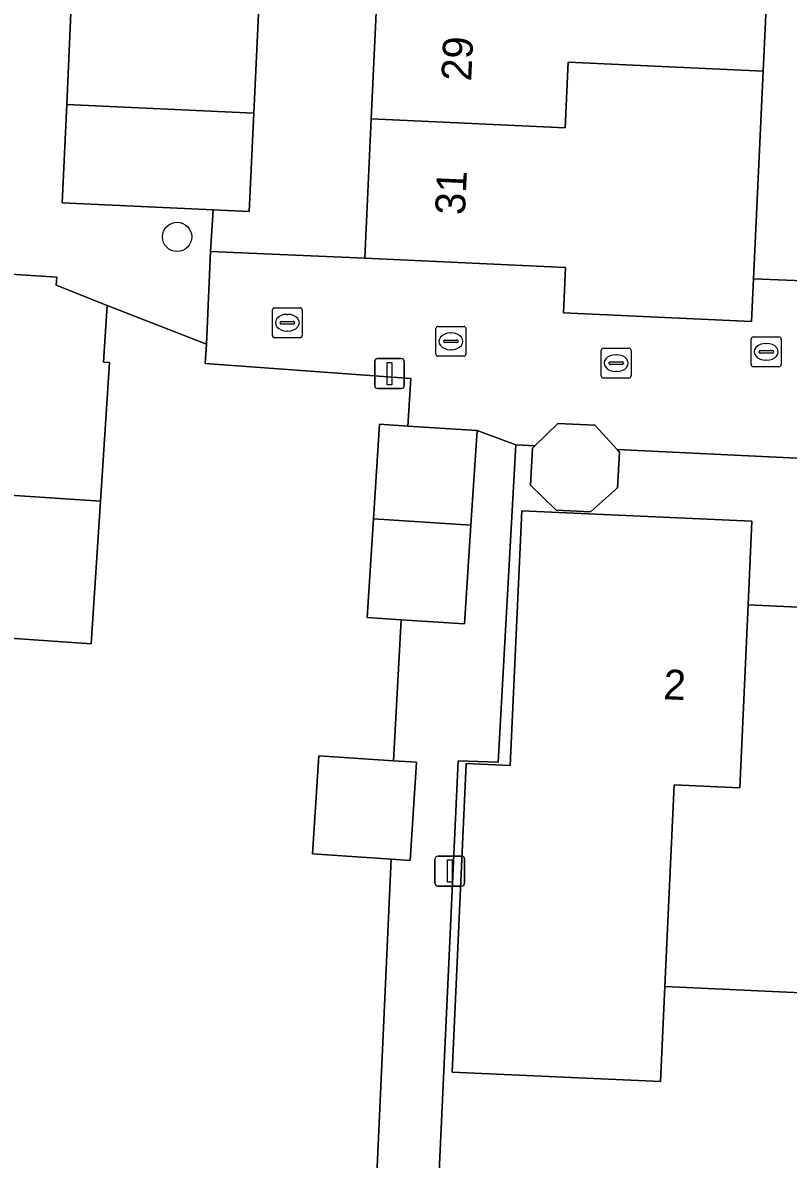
# Model space of a CAD drawing. Extents: x 162989 to 165008, y 383432 to 384338.
# Drawn here: x 164692.06 to 164717.65, y 383600.25 to 383638.25 of the extents above; entities that cross this region are included whole.
import ezdxf

# ---------------------------------------------------------------- set-up
doc = ezdxf.new("R2010")
doc.units = 0
for name, color, linetype in [('IMGEO_Boom', 7, 'Continuous'), ('IMGEO_Erf', 7, 'Continuous'), ('IMGEO_Kolk', 7, 'Continuous'), ('IMGEO_Lichtmast', 7, 'Continuous'), ('IMGEO_Muur', 7, 'Continuous'), ('IMGEO_Pand', 7, 'Continuous'), ('IMGEO_Pand_nummerreeks', 7, 'Continuous'), ('IMGEO_Rioolput', 7, 'Continuous'), ('IMGEO_Voetpad_open', 7, 'Continuous')]:
    doc.layers.add(name, color=color, linetype=linetype)

msp = doc.modelspace()

# ---------------------------------------------------------------- linework, layer by layer
at = {"layer": 'IMGEO_Boom'}
msp.add_circle((164697.22, 383631.093), 0.489, dxfattribs=at)
at = {"layer": 'IMGEO_Erf'}
for points in [[(164717.024, 383641.143), (164716.815, 383636.63), (164716.492, 383629.687), (164729.728, 383629.155), (164729.948, 383634.184), (164732.045, 383634.1), (164732.176, 383636.982), (164738.463, 383636.653), (164738.36, 383633.79), (164738.276, 383630.781), (164756.194, 383629.82)], [(164699.94, 383638.548), (164699.786, 383635.228), (164699.633, 383631.943), (164698.421, 383631.999), (164698.333, 383630.609), (164703.494, 383630.381), (164703.711, 383635.043), (164703.92, 383639.557)], [(164703.769, 383596.808), (164704.377, 383610.288), (164701.748, 383610.46), (164701.962, 383613.739), (164704.452, 383613.577), (164704.715, 383618.293), (164703.57, 383618.367), (164703.784, 383621.667), (164703.99, 383624.829), (164704.933, 383624.768), (164705.038, 383626.358), (164698.163, 383626.86), (164698.204, 383627.51), (164694.888, 383628.801), (164694.764, 383626.904), (164694.963, 383626.891), (164694.661, 383622.259), (164694.351, 383617.49), (164690.828, 383617.728)], [(164717.946, 383623.695), (164711.939, 383623.981), (164712.014, 383623.899), (164711.944, 383622.699), (164711.042, 383621.903), (164709.899, 383621.955), (164709.041, 383622.796), (164709.102, 383624.032), (164709.184, 383624.112), (164708.551, 383624.142), (164707.96, 383613.529), (164706.615, 383613.575), (164705.185, 383582.474)], [(164718.085, 383605.821), (164713.532, 383606.029), (164713.476, 383604.795), (164713.388, 383602.85), (164706.421, 383603.167), (164706.509, 383605.112), (164706.89, 383613.484), (164708.359, 383613.417), (164708.746, 383621.938), (164716.438, 383621.588), (164716.311, 383618.791), (164720.865, 383618.583)]]:
    msp.add_lwpolyline(points, dxfattribs=at)
at = {"layer": 'IMGEO_Kolk'}
for p, q in [((164700.406, 383627.798), (164700.406, 383628.65)), ((164700.481, 383628.724), (164701.333, 383628.724)), ((164701.407, 383628.65), (164701.407, 383627.798)), ((164700.708, 383628.267), (164701.106, 383628.267)), ((164700.894, 383628.504), (164700.919, 383628.504)), ((164700.665, 383628.218), (164700.665, 383628.23)), ((164701.103, 383628.181), (164700.705, 383628.181)), ((164700.917, 383627.944), (164700.892, 383627.944)), ((164701.149, 383628.23), (164701.149, 383628.218)), ((164701.333, 383627.724), (164700.481, 383627.724)), ((164711.4, 383626.447), (164711.4, 383627.299)), ((164711.475, 383627.373), (164712.327, 383627.373)), ((164711.888, 383627.153), (164711.913, 383627.153)), ((164712.401, 383627.299), (164712.401, 383626.447)), ((164711.659, 383626.867), (164711.659, 383626.879)), ((164712.097, 383626.83), (164711.699, 383626.83)), ((164711.702, 383626.916), (164712.1, 383626.916)), ((164712.143, 383626.879), (164712.143, 383626.867)), ((164712.327, 383626.373), (164711.475, 383626.373)), ((164711.911, 383626.593), (164711.886, 383626.593))]:
    msp.add_line(p, q, dxfattribs=at)
for points in [[(164700.406, 383627.798), (164700.406, 383628.65)], [(164700.481, 383628.724), (164701.333, 383628.724)], [(164701.407, 383628.65), (164701.407, 383627.798)], [(164701.333, 383627.724), (164700.481, 383627.724)], [(164711.4, 383626.447), (164711.4, 383627.299)], [(164711.475, 383627.373), (164712.327, 383627.373)], [(164712.401, 383627.299), (164712.401, 383626.447)], [(164712.327, 383626.373), (164711.475, 383626.373)]]:
    msp.add_lwpolyline(points, dxfattribs=at)
for centre, radius, start, end in [((164700.483, 383628.648), 0.0765, 91.552, 178.448), ((164700.483, 383628.648), 0.0765, 91.552, 178.448), ((164701.331, 383628.648), 0.0765, 1.552, 88.448), ((164701.331, 383628.648), 0.0765, 1.552, 88.448), ((164700.705, 383628.227), 0.0403, 85.8775, 175.7526), ((164701.11, 383628.229), 0.0386, 1.7309, 96.639), ((164700.702, 383628.217), 0.0366, 178.938, 274.7102), ((164701.106, 383628.224), 0.043, 264.8664, 352.4533), ((164700.483, 383627.8), 0.0765, 181.552, 268.448), ((164700.483, 383627.8), 0.0765, 181.552, 268.448), ((164701.331, 383627.8), 0.0765, 271.552, 358.448), ((164701.331, 383627.8), 0.0765, 271.552, 358.448), ((164711.477, 383627.297), 0.0765, 91.552, 178.448), ((164711.477, 383627.297), 0.0765, 91.552, 178.448), ((164712.325, 383627.297), 0.0765, 1.552, 88.448), ((164712.325, 383627.297), 0.0765, 1.552, 88.448), ((164711.699, 383626.876), 0.0403, 85.8775, 175.7526), ((164711.696, 383626.866), 0.0366, 178.938, 274.7102), ((164712.1, 383626.873), 0.043, 264.8664, 352.4533), ((164712.104, 383626.878), 0.0386, 1.7309, 96.639), ((164711.477, 383626.449), 0.0765, 181.552, 268.448), ((164711.477, 383626.449), 0.0765, 181.552, 268.448), ((164712.325, 383626.449), 0.0765, 271.552, 358.448), ((164712.325, 383626.449), 0.0765, 271.552, 358.448)]:
    msp.add_arc(centre, radius, start, end, dxfattribs=at)
for centre, major_axis, ratio, start_param, end_param in [((164700.893, 383628.224), (-0.387, 0.002), 0.722429, 4.712389, 7.853982), ((164700.918, 383628.224), (-0.39, 0.002), 0.717154, 1.570796, 4.712389), ((164711.887, 383626.873), (-0.387, 0.002), 0.722429, 4.712389, 7.853982), ((164711.912, 383626.873), (-0.39, 0.002), 0.717154, 1.570796, 4.712389)]:
    msp.add_ellipse(centre, major_axis=major_axis, ratio=ratio, start_param=start_param, end_param=end_param, dxfattribs=at)
at = {"layer": 'IMGEO_Lichtmast'}
for p, q in [((164703.827, 383626.123), (164703.827, 383626.923)), ((164703.827, 383626.923), (164703.827, 383626.123)), ((164703.927, 383627.023), (164704.717, 383627.023)), ((164704.717, 383627.023), (164703.927, 383627.023)), ((164704.817, 383626.923), (164704.817, 383626.123)), ((164704.817, 383626.123), (164704.817, 383626.923)), ((164704.717, 383626.023), (164703.927, 383626.023)), ((164703.927, 383626.023), (164704.717, 383626.023)), ((164705.842, 383609.488), (164705.842, 383610.288)), ((164705.842, 383610.288), (164705.842, 383609.488)), ((164705.942, 383610.388), (164706.732, 383610.388)), ((164706.732, 383610.388), (164705.942, 383610.388)), ((164706.832, 383610.288), (164706.832, 383609.488)), ((164706.832, 383609.488), (164706.832, 383610.288)), ((164706.732, 383609.388), (164705.942, 383609.388)), ((164705.942, 383609.388), (164706.732, 383609.388))]:
    msp.add_line(p, q, dxfattribs=at)
for points in [[(164704.247, 383626.898), (164704.397, 383626.898), (164704.397, 383626.148), (164704.247, 383626.148), (164704.247, 383626.898)], [(164706.262, 383610.263), (164706.412, 383610.263), (164706.412, 383609.513), (164706.262, 383609.513), (164706.262, 383610.263)]]:
    msp.add_lwpolyline(points, dxfattribs=at)
for centre, start, end in [((164703.927, 383626.923), 90, 180), ((164703.927, 383626.923), 90, 180), ((164704.717, 383626.923), 0, 90), ((164704.717, 383626.923), 360, 90), ((164703.927, 383626.123), 180, 270), ((164703.927, 383626.123), 180, 270), ((164704.717, 383626.123), 270, 0), ((164704.717, 383626.123), 270, 0), ((164705.942, 383610.288), 90, 180), ((164705.942, 383610.288), 90, 180), ((164706.732, 383610.288), 0, 90), ((164706.732, 383610.288), 360, 90), ((164705.942, 383609.488), 180, 270), ((164705.942, 383609.488), 180, 270), ((164706.732, 383609.488), 270, 0), ((164706.732, 383609.488), 270, 0)]:
    msp.add_arc(centre, 0.1, start, end, dxfattribs=at)
at = {"layer": 'IMGEO_Muur'}
for points in [[(164698.204, 383627.51), (164694.888, 383628.801)], [(164705.038, 383626.358), (164698.163, 383626.86), (164698.204, 383627.51)]]:
    msp.add_lwpolyline(points, dxfattribs=at)
at = {"layer": 'IMGEO_Pand'}
for points in [[(164703.711, 383635.043), (164710.191, 383634.738), (164710.293, 383636.936), (164716.815, 383636.63), (164717.024, 383641.143), (164710.502, 383641.45), (164710.4, 383639.252), (164703.92, 383639.557)], [(164693.529, 383635.522), (164699.786, 383635.228), (164699.94, 383638.548), (164695.583, 383638.75), (164693.683, 383638.838)], [(164703.711, 383635.043), (164703.494, 383630.381), (164710.204, 383630.069), (164710.134, 383628.56), (164716.426, 383628.267), (164716.492, 383629.687), (164716.815, 383636.63), (164710.293, 383636.936), (164710.191, 383634.738)], [(164693.529, 383635.522), (164693.376, 383632.233), (164698.421, 383631.999), (164699.633, 383631.943), (164699.786, 383635.228)], [(164681.931, 383620.779), (164687.585, 383620.414), (164687.73, 383622.709), (164694.661, 383622.259), (164694.963, 383626.891), (164694.764, 383626.904), (164694.888, 383628.801), (164693.181, 383629.477), (164693.198, 383629.746), (164688.208, 383630.068), (164688.031, 383627.342), (164687.878, 383624.978), (164682.228, 383625.346)], [(164711.939, 383623.981), (164711.187, 383624.8), (164709.955, 383624.858), (164709.184, 383624.112), (164709.102, 383624.032), (164709.041, 383622.796), (164709.899, 383621.955), (164711.042, 383621.903), (164711.944, 383622.699), (164712.014, 383623.899)], [(164707.043, 383621.455), (164707.249, 383624.617), (164704.933, 383624.768), (164703.99, 383624.829), (164703.784, 383621.667)], [(164681.931, 383620.779), (164681.643, 383616.345), (164690.743, 383615.648), (164690.828, 383617.728), (164694.351, 383617.49), (164694.661, 383622.259), (164687.73, 383622.709), (164687.585, 383620.414)], [(164716.311, 383618.791), (164716.438, 383621.588), (164708.746, 383621.938), (164708.359, 383613.417), (164706.89, 383613.484), (164706.509, 383605.112), (164706.421, 383603.167), (164713.388, 383602.85), (164713.476, 383604.795), (164713.532, 383606.029), (164713.837, 383612.776), (164716.035, 383612.675)], [(164707.043, 383621.455), (164703.784, 383621.667), (164703.57, 383618.367), (164704.715, 383618.293), (164706.829, 383618.155)], [(164718.085, 383605.821), (164718.39, 383612.568), (164720.588, 383612.468), (164720.865, 383618.583), (164716.311, 383618.791), (164716.035, 383612.675), (164713.837, 383612.776), (164713.532, 383606.029)], [(164704.452, 383613.577), (164701.962, 383613.739), (164701.748, 383610.46), (164704.377, 383610.288), (164705.013, 383610.247), (164705.227, 383613.526)]]:
    msp.add_lwpolyline(points, close=True, dxfattribs=at)
at = {"layer": 'IMGEO_Rioolput'}
for p, q in [((164705.875, 383627.176), (164705.875, 383628.028)), ((164705.95, 383628.102), (164706.802, 383628.102)), ((164706.876, 383628.028), (164706.876, 383627.176)), ((164706.134, 383627.596), (164706.134, 383627.608)), ((164706.572, 383627.559), (164706.174, 383627.559)), ((164706.177, 383627.645), (164706.575, 383627.645)), ((164706.363, 383627.882), (164706.388, 383627.882)), ((164706.618, 383627.608), (164706.618, 383627.596)), ((164716.417, 383626.824), (164716.417, 383627.676)), ((164716.492, 383627.75), (164717.344, 383627.75)), ((164716.905, 383627.53), (164716.93, 383627.53)), ((164717.418, 383627.676), (164717.418, 383626.824)), ((164706.386, 383627.322), (164706.361, 383627.322)), ((164716.676, 383627.244), (164716.676, 383627.256)), ((164717.114, 383627.207), (164716.716, 383627.207)), ((164716.719, 383627.293), (164717.117, 383627.293)), ((164717.16, 383627.256), (164717.16, 383627.244)), ((164706.802, 383627.102), (164705.95, 383627.102)), ((164717.344, 383626.75), (164716.492, 383626.75)), ((164716.928, 383626.97), (164716.903, 383626.97))]:
    msp.add_line(p, q, dxfattribs=at)
for points in [[(164705.875, 383627.176), (164705.875, 383628.028)], [(164705.95, 383628.102), (164706.802, 383628.102)], [(164706.876, 383628.028), (164706.876, 383627.176)], [(164716.417, 383626.824), (164716.417, 383627.676)], [(164716.492, 383627.75), (164717.344, 383627.75)], [(164717.418, 383627.676), (164717.418, 383626.824)], [(164706.802, 383627.102), (164705.95, 383627.102)], [(164717.344, 383626.75), (164716.492, 383626.75)]]:
    msp.add_lwpolyline(points, dxfattribs=at)
for centre, radius, start, end in [((164705.952, 383628.026), 0.0765, 91.552, 178.448), ((164705.952, 383628.026), 0.0765, 91.552, 178.448), ((164706.8, 383628.026), 0.0765, 1.552, 88.448), ((164706.8, 383628.026), 0.0765, 1.552, 88.448), ((164706.174, 383627.605), 0.0403, 85.8775, 175.7526), ((164706.171, 383627.595), 0.0366, 178.938, 274.7102), ((164706.575, 383627.602), 0.043, 264.8664, 352.4533), ((164706.579, 383627.607), 0.0386, 1.7309, 96.639), ((164716.494, 383627.674), 0.0765, 91.552, 178.448), ((164716.494, 383627.674), 0.0765, 91.552, 178.448), ((164717.342, 383627.674), 0.0765, 1.552, 88.448), ((164717.342, 383627.674), 0.0765, 1.552, 88.448), ((164705.952, 383627.178), 0.0765, 181.552, 268.448), ((164705.952, 383627.178), 0.0765, 181.552, 268.448), ((164706.8, 383627.178), 0.0765, 271.552, 358.448), ((164706.8, 383627.178), 0.0765, 271.552, 358.448), ((164716.716, 383627.253), 0.0403, 85.8775, 175.7526), ((164716.713, 383627.243), 0.0366, 178.938, 274.7102), ((164717.117, 383627.25), 0.043, 264.8664, 352.4533), ((164717.121, 383627.255), 0.0386, 1.7309, 96.639), ((164716.494, 383626.826), 0.0765, 181.552, 268.448), ((164716.494, 383626.826), 0.0765, 181.552, 268.448), ((164717.342, 383626.826), 0.0765, 271.552, 358.448), ((164717.342, 383626.826), 0.0765, 271.552, 358.448)]:
    msp.add_arc(centre, radius, start, end, dxfattribs=at)
for centre, major_axis, ratio, start_param, end_param in [((164706.362, 383627.602), (-0.387, 0.002), 0.722429, 4.712389, 7.853982), ((164706.387, 383627.602), (-0.39, 0.002), 0.717154, 1.570796, 4.712389), ((164716.904, 383627.25), (-0.387, 0.002), 0.722429, 4.712389, 7.853982), ((164716.929, 383627.25), (-0.39, 0.002), 0.717154, 1.570796, 4.712389)]:
    msp.add_ellipse(centre, major_axis=major_axis, ratio=ratio, start_param=start_param, end_param=end_param, dxfattribs=at)
at = {"layer": 'IMGEO_Voetpad_open'}
for points in [[(164676.315, 383625.226), (164677.994, 383625.156), (164679.569, 383625.09), (164679.593, 383625.518), (164681.492, 383625.394), (164681.817, 383630.384), (164688.208, 383630.068), (164693.198, 383629.746), (164693.181, 383629.477), (164694.888, 383628.801), (164698.204, 383627.51), (164698.333, 383630.609), (164698.421, 383631.999), (164693.376, 383632.233), (164693.529, 383635.522), (164693.683, 383638.838)], [(164729.728, 383629.155), (164716.492, 383629.687), (164716.426, 383628.267), (164710.134, 383628.56), (164710.204, 383630.069), (164703.494, 383630.381), (164698.333, 383630.609), (164698.204, 383627.51), (164698.163, 383626.86), (164705.038, 383626.358), (164704.933, 383624.768), (164707.249, 383624.617), (164708.551, 383624.142), (164709.184, 383624.112), (164709.955, 383624.858), (164711.187, 383624.8), (164711.939, 383623.981), (164717.946, 383623.695)]]:
    msp.add_lwpolyline(points, dxfattribs=at)
msp.add_lwpolyline([(164707.249, 383624.617), (164707.043, 383621.455), (164706.829, 383618.155), (164704.715, 383618.293), (164704.452, 383613.577), (164705.227, 383613.526), (164705.013, 383610.247), (164704.377, 383610.288), (164703.769, 383596.808), (164702.83, 383596.87), (164702.612, 383592.25), (164701.727, 383592.269), (164701.583, 383590.05), (164701.371, 383586.795), (164701.284, 383585.568), (164703.277, 383585.438), (164703.054, 383582.008), (164704.071, 383579.996), (164705.882, 383580.773), (164705.185, 383582.474), (164706.615, 383613.575), (164707.96, 383613.529), (164708.551, 383624.142)], close=True, dxfattribs=at)

# ---------------------------------------------------------------- texts
at = {"layer": 'IMGEO_Pand_nummerreeks'}
for s, rotation, p in [('29', 87.3391, (164707.052, 383636.286)), ('31', 87.3391, (164706.843, 383631.811)), ('2', 357.393, (164713.466, 383615.638))]:
    msp.add_text(s, height=1, rotation=rotation, dxfattribs=at).set_placement(p)

doc.saveas('drawing.dxf')
